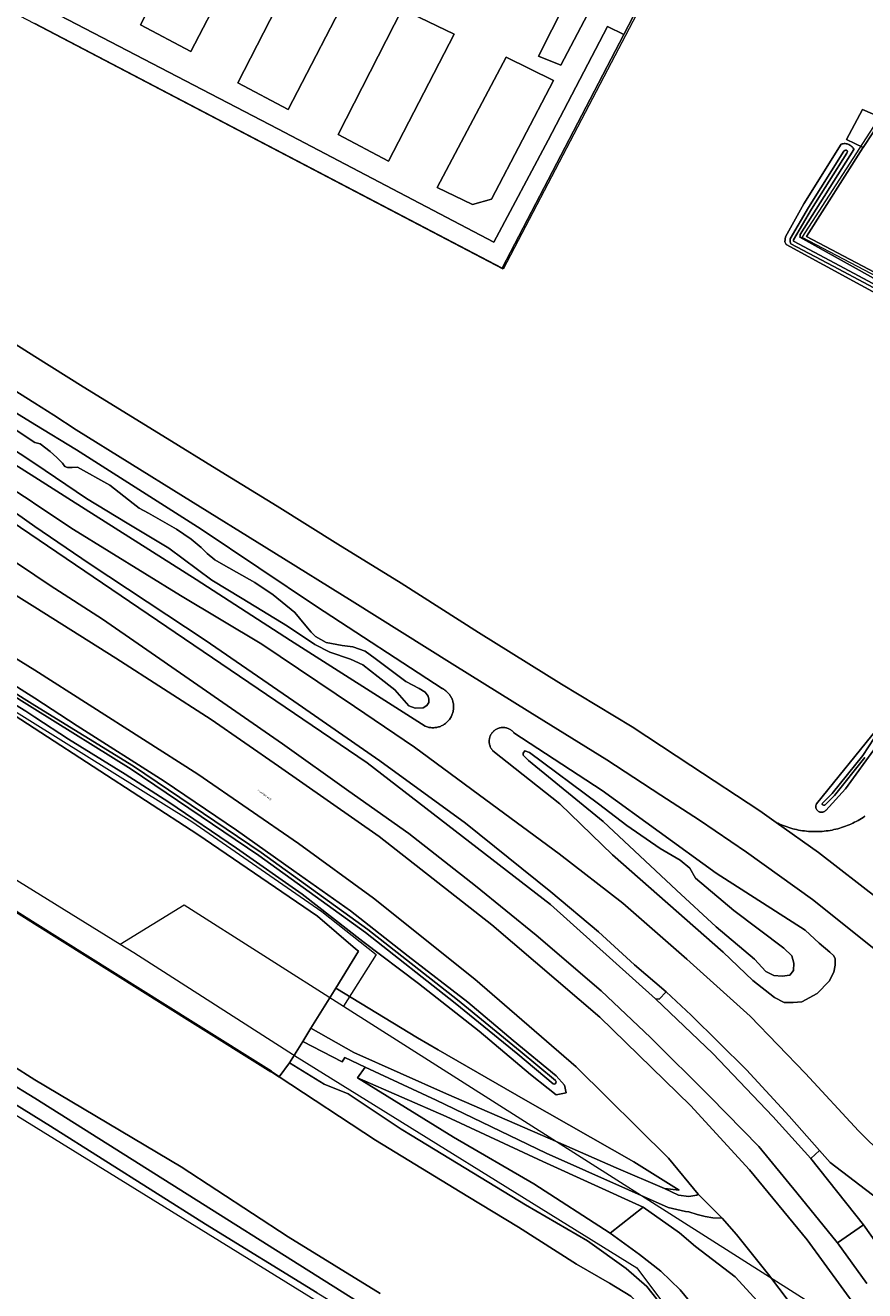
# Model space of a CAD drawing. Header units: metres. Extents: x 250001 to 257773, y 598992 to 609118.
# Tile 555 of 656: x 252998 to 253147, y 606219 to 606443. Entities that reach past the tile are written whole.
import ezdxf
from ezdxf.enums import TextEntityAlignment as Align
from ezdxf.lldxf.tags import DXFTag

# ---------------------------------------------------------------- set-up
doc = ezdxf.new("R2010")
doc.units = ezdxf.units.M
for name, color, linetype, lineweight in [('B-WE-GK-BESCHOEIING-G', 252, 'GK-BESCHOEIING', 35), ('B-WE-GR-GRAS-GV', 252, 'Continuous', 13), ('B-WE-GR-GROENVOORZIENING-GV', 252, 'Continuous', 18), ('B-WE-GR-STRUIK-GV', 252, 'Continuous', 13), ('B-WE-GW-TALUD_KRUIN-G', 252, 'Continuous', 18), ('B-WE-IE-TERREINAFSCHEIDING_KUNSTMATIG_HEKWERK-G', 252, 'IE-TERREINAFSCHEIDING-KUNSTMATIG', 18), ('B-WE-KG-GRENS_PERCEEL-G', 150, 'KG-PERCEEL', 18), ('B-WE-OG-TERREIN_ERF-GV', 7, 'Continuous', 18), ('B-WE-OG-TOPOGRAFIE-T18', 2, 'Continuous', 18), ('B-WE-OG-WATER-GV', 252, 'Continuous', 18), ('B-WE-OG-WATER_SLOOT-GV', 252, 'Continuous', 18), ('B-WE-OG-WEG-GV', 252, 'Continuous', 18), ('B-WE-VH-ONVERHARD-GV', 252, 'Continuous', 18), ('B-WE-VH-VERHARDING_BETON-GV', 252, 'Continuous', 18), ('B-WE-VH-VERHARDING_GESLOTEN-GV', 252, 'Continuous', 18), ('B-WE-VH-VERHARDING_OPEN-GV', 252, 'Continuous', 18), ('X-XX-AL-REFERENTIE-G', 7, 'Continuous', 18)]:
    doc.layers.add(name, color=color, linetype=linetype, lineweight=lineweight)
doc.styles.add('NLCS-ISO-ANNOTATIEF-T18', font='NLCS-ISO.ttf', dxfattribs={"height": 1.8})
doc.styles.get("Standard").update_dxf_attribs({"font": 'NLCS-ISO.ttf'})
doc.linetypes.add('GK-BESCHOEIING', pattern='A,30,-5,[1,NLCS.SHX,S=1,R=0,X=0,Y=0],-5', length=40)
doc.linetypes.add('IE-TERREINAFSCHEIDING-KUNSTMATIG', pattern='A,4,[82,NLCS.shx,S=0.75,R=90,X=0,Y=0],4,-2', length=10)
tags = doc.linetypes.add('KG-PERCEEL', pattern='A,5.5,-2,["P",Standard,S=1.8,R=0,X=-0.5,Y=-0.9],-2,5.5,-2,[5,NLCS.SHX,S=0.75,R=0,X=0,Y=0],-2', length=19).pattern_tags.tags
tags[6] = DXFTag(74, 10)

# ---------------------------------------------------------------- blocks, each defined once
blk = doc.blocks.new('BS2021-132-Xref-KAD-20210617')
at = {"layer": 'B-WE-KG-GRENS_PERCEEL-G', "flags": 128}
for points in [[(252436.731, 606639.132), (252448.246, 606632.577), (252474.932, 606615.899), (252544.426, 606571.423), (252721.773, 606462.456), (252949.158, 606321.244), (253015.088, 606280.507)], [(253140.718, 606510.27), (253123.152, 606476.741), (253102.082, 606436.519), (253082.956, 606399.991), (253024.655, 606430.489), (252984.916, 606451.298), (252944.896, 606472.247), (252915.59, 606487.61), (252928.439, 606525.948), (252941.559, 606565.003), (252961.89, 606603.894)], [(253449.49, 606360.86), (253441.06, 606327.05), (253394.72, 606253.53), (253240.78, 606350.68), (253135.92, 606405.57), (253187.639, 606485.707)], [(252897.758, 606383.272), (252989.924, 606325.725), (253027.78, 606302.205), (253050.851, 606286.301), (253060.483, 606278.685), (253054.681, 606269.534)], [(252909.674, 606303.944), (253073.688, 606202.667), (253079.602, 606199.118), (253083.422, 606195.843), (253089.884, 606187.618), (253106.324, 606163.262), (253117.848, 606142.641), (253128.148, 606119.613), (253132.29, 606106.602), (253136.03, 606094.758), (253140.268, 606075.984), (253142.082, 606063.897), (253143.904, 606046.293), (253144.51, 606027.527), (253143.91, 606016.728), (253139.612, 605981.745), (253138.982, 605973.551), (253138.982, 605969.288), (253139.486, 605967.764)], [(253015.088, 606280.507), (253026.443, 606287.473), (253054.681, 606269.534)], [(253015.088, 606280.507), (253017.54, 606278.993), (253046.458, 606260.514), (253106.616, 606223.182), (253123.37, 606200.866), (253132.366, 606187.42), (253140.342, 606173.337), (253148.2, 606159.055), (253154.95, 606145.564), (253161.03, 606130.806), (253166.066, 606115.963), (253170.284, 606100.405), (253174.144, 606084.818), (253177.09, 606069.169), (253178.58, 606053.02), (253179.34, 606036.86), (253179.3, 606021.2), (253178.76, 606005.3), (253176.36, 605984.45), (253174.69, 605984.69), (253174.205, 605982.241)], [(253054.681, 606269.534), (253156.512, 606204.844)]]:
    blk.add_lwpolyline(points, dxfattribs=at)
blk = doc.blocks.new('BS2021-132-Xref-BGT-GRIJS-20210617-aangepast')
at = {"layer": 'B-WE-GK-BESCHOEIING-G', "flags": 128}
for points in [[(253000, 606284.132), (252996.596, 606286.261)], [(253027.951, 606266.653), (253000, 606284.132)], [(253041.871, 606257.949), (253027.951, 606266.653)], [(253043.276, 606257.023), (253041.871, 606257.949)]]:
    blk.add_lwpolyline(points, dxfattribs=at)
at = {"layer": 'B-WE-GR-GRAS-GV', "flags": 128}
for points in [[(252996.596, 606286.261), (253000, 606284.132), (253027.951, 606266.653), (253041.871, 606257.949), (253043.276, 606257.023), (253045.117, 606259.479), (253047.446, 606263.254), (253048.892, 606265.598), (253053.281, 606272.713), (253057.332, 606279.279), (253056.789, 606279.646), (253050.042, 606285.467), (253028.876, 606299.887), (252991.701, 606323.964)], [(253108.35, 606449.3), (253104.306, 606441.518), (253082.801, 606400.135), (253000, 606443.473)], [(252986.399, 606393.102), (253000, 606384.5), (253008.58, 606379.17), (253022.65, 606370.49), (253033.02, 606364.13), (253042.92, 606358.02), (253053.66, 606351.33), (253064.87, 606344.4), (253078.61, 606335.64), (253093.28, 606326.51), (253105.79, 606318.98), (253116.18, 606312.12), (253128.41, 606304.11), (253131.308, 606302.058), (253131.612, 606301.909), (253131.931, 606301.762), (253132.254, 606301.622), (253132.58, 606301.489), (253132.908, 606301.364), (253133.239, 606301.246), (253133.573, 606301.136), (253133.91, 606301.034), (253134.248, 606300.939), (253134.589, 606300.852), (253134.931, 606300.773), (253135.275, 606300.701), (253135.621, 606300.637), (253135.968, 606300.582), (253136.317, 606300.534), (253136.666, 606300.494), (253137.016, 606300.462), (253137.367, 606300.438), (253137.718, 606300.422), (253138.069, 606300.414), (253138.421, 606300.414), (253138.773, 606300.422), (253139.124, 606300.438), (253139.475, 606300.462), (253139.825, 606300.494), (253140.174, 606300.534), (253140.522, 606300.581), (253140.869, 606300.637), (253141.215, 606300.701), (253141.559, 606300.772), (253141.902, 606300.852), (253142.243, 606300.938), (253142.581, 606301.033), (253142.917, 606301.136), (253143.251, 606301.246), (253143.583, 606301.364), (253143.911, 606301.489), (253144.237, 606301.621), (253144.559, 606301.761), (253144.878, 606301.909), (253145.194, 606302.063), (253145.506, 606302.225), (253145.815, 606302.394), (253146.12, 606302.569), (253146.42, 606302.752), (253146.716, 606302.941), (253147.008, 606303.137)], [(253153.176, 606397.115), (253136.699, 606405.757), (253146.675, 606421.471), (253146.719, 606421.537), (253143.773, 606422.964), (253146.63, 606428.262), (253150.14, 606426.701)], [(253152.916, 606393.526), (253133.061, 606404.374), (253132.831, 606404.829), (253132.994, 606405.706), (253136.2, 606411.539), (253142.837, 606422.126), (253143.004, 606422.171), (253143.175, 606422.2), (253143.348, 606422.213), (253143.521, 606422.211), (253143.694, 606422.192), (253143.864, 606422.158), (253144.03, 606422.108), (253144.191, 606422.043), (253144.345, 606421.963), (253144.491, 606421.87), (253144.628, 606421.763), (253144.755, 606421.645), (253144.87, 606421.515), (253144.972, 606421.375), (253145.062, 606421.226), (253145.09, 606421.172), (253135.594, 606406.15), (253135.584, 606405.854), (253135.534, 606405.676), (253150.148, 606397.51)], [(253160.062, 606330.638), (253143.607, 606307.978), (253140.084, 606304.147), (253140.071, 606304.134), (253140.005, 606304.073), (253139.933, 606304.018), (253139.857, 606303.969), (253139.777, 606303.928), (253139.694, 606303.893), (253139.607, 606303.867), (253139.519, 606303.847), (253139.429, 606303.836), (253139.339, 606303.833), (253139.249, 606303.838), (253139.159, 606303.85), (253139.072, 606303.871), (253138.986, 606303.899), (253138.903, 606303.935), (253138.823, 606303.978), (253138.748, 606304.028), (253138.677, 606304.084), (253138.612, 606304.146), (253138.552, 606304.214), (253138.499, 606304.287), (253138.452, 606304.364), (253138.412, 606304.445), (253138.38, 606304.53), (253138.355, 606304.616), (253138.338, 606304.705), (253138.329, 606304.795), (253138.328, 606304.885), (253138.335, 606304.975), (253138.35, 606305.064), (253138.372, 606305.152), (253138.402, 606305.237), (253138.44, 606305.319), (253149.27, 606318.677)], [(253049.98, 606218.778), (253030.196, 606230.939), (253002.786, 606248.251), (252971.745, 606267.465), (252932.827, 606291.932), (252911.146, 606305.073), (252910.023, 606304.291), (252910.041, 606304.274), (252910.201, 606304.104), (252910.348, 606303.924), (252910.483, 606303.734), (252910.605, 606303.536), (252910.713, 606303.329), (252910.806, 606303.116), (252910.885, 606302.896), (252910.948, 606302.672), (252910.995, 606302.444), (252911.011, 606302.346), (252909.96, 606301.6), (252905.9, 606298.97), (252883.14, 606285.32), (252861.65, 606272.19)], [(253118.135, 606214.623), (253114.289, 606219.325), (253110.856, 606222.596), (253107.125, 606225.583), (253101.908, 606229.337), (253088.407, 606238.08), (253074.176, 606246.342), (253057.157, 606256.84), (253058.523, 606258.733), (253054.921, 606260.414), (253054.444, 606259.684), (253047.446, 606263.254), (253045.117, 606259.479), (253051.261, 606255.733), (253055.483, 606254.008), (253057.101, 606252.932), (253059.579, 606251.285), (253064.89, 606247.754), (253066.835, 606246.572), (253086.931, 606234.36), (253097.882, 606227.986), (253104.741, 606223.059), (253108.409, 606219.909), (253111.304, 606216.21)], [(253149.4, 606235.34), (253140.86, 606241.863), (253139.02, 606243.944), (253137.465, 606242.538), (253146.758, 606230.783), (253149.105, 606227.55)]]:
    blk.add_lwpolyline(points, dxfattribs=at)
blk.add_lwpolyline([(253057.157, 606256.84), (253074.176, 606246.342), (253088.407, 606238.08), (253101.908, 606229.337), (253107.74, 606233.917), (253089.968, 606242.014), (253072.842, 606250.012)], close=True, dxfattribs=at)
at = {"layer": 'B-WE-GR-GROENVOORZIENING-GV', "flags": 128}
for points in [[(253138.439, 606101.224), (253134.49, 606113.696), (253132.318, 606120.091), (253130, 606126.136), (253126.137, 606134.828), (253120.604, 606145.948), (253117.704, 606151.657), (253114.634, 606157.19), (253109.305, 606165.102), (253092.716, 606189.678), (253085.961, 606198.277), (253081.656, 606201.967), (253075.516, 606205.652), (253000, 606253.255), (252959.788, 606277.809), (252914.018, 606307.071), (252913.3, 606307.53), (252869.198, 606334.415), (252829.252, 606359.094)], [(252792.934, 606378.244), (252911.146, 606305.073), (252932.827, 606291.932), (252971.745, 606267.465), (253002.786, 606248.251), (253030.196, 606230.939), (253049.98, 606218.778), (253072.57, 606205.143), (253082.769, 606198.253), (253087.052, 606194.305), (253089.786, 606190.657), (253098.329, 606177.59), (253109.475, 606159.655), (253115.559, 606149.371), (253122.91, 606134.87), (253127.953, 606123.156), (253131.61, 606112.483), (253134.987, 606101.654)], [(252991.701, 606323.964), (253028.876, 606299.887), (253050.042, 606285.467), (253056.789, 606279.646), (253057.332, 606279.279), (253053.281, 606272.713), (253067.78, 606263.9), (253071.44, 606261.81), (253086.92, 606252.87), (253106.11, 606241.94), (253114.13, 606236.92), (253111.51, 606237.27), (253114.01, 606236.09), (253115.85, 606235.81), (253117.27, 606236.08), (253117.48, 606236.246), (253112.263, 606242.594), (253095.87, 606258.806), (253077.962, 606274.307), (253059.967, 606288.648), (253046.687, 606298.327), (253028.885, 606310.616), (253000, 606328.985), (252979.306, 606341.74)], [(253147.37, 606220.4), (253142.173, 606227.607), (253142.12, 606227.68), (253134.96, 606236.46), (253128.24, 606244.65), (253119.65, 606253.47), (253109.05, 606264), (253100.34, 606272.21), (253088.8, 606282.08), (253078.03, 606290.81), (253066.26, 606300.06), (253055.64, 606307.57), (253043.86, 606315.96), (253019.05, 606333.13), (253011.96, 606338.04), (253002.7, 606344), (253000, 606345.82), (252995.52, 606348.85)], [(252985.168, 606349.364), (253000, 606340.154), (253014.362, 606331.139), (253031.244, 606320.257), (253043.183, 606312.03), (253060.988, 606299.53), (253080.954, 606283.905), (253100.088, 606267.582), (253116.155, 606251.944), (253126.567, 606240.531), (253136.785, 606228.166), (253145.823, 606215.783)], [(252942.412, 606396.19), (252951.809, 606389.725), (252961.2, 606383.22), (252975.37, 606374.23), (252988.98, 606365.56), (252999.33, 606358.9), (253000, 606358.45), (253006.85, 606353.89), (253025.78, 606342.2), (253040.22, 606333.62), (253056.6, 606322.57), (253067.22, 606315.36), (253079.9, 606306.05), (253092.86, 606296.49), (253104.14, 606287.78), (253115.48, 606277.85), (253126.72, 606267.76), (253136.54, 606257.61), (253145.9, 606247.44), (253154.79, 606238.63)], [(253150.1, 606278.54), (253137.74, 606288.38), (253126.06, 606296.77), (253117.76, 606302.44), (253110.89, 606306.89), (253101.34, 606313.13), (253087.67, 606321.58), (253073.94, 606330.14), (253056.23, 606341.23), (253042.35, 606349.83), (253026.31, 606359.77), (253007.29, 606371.57), (253003.38, 606374.15), (253000, 606376.24), (252984.086, 606386.218), (252949.599, 606406.933)], [(252976.976, 606386.662), (253000, 606372.504), (253007.345, 606367.987), (253029.461, 606353.96), (253049.856, 606340.291), (253072.15, 606325.754), (253072.204, 606325.726), (253072.354, 606325.643), (253072.5, 606325.553), (253072.641, 606325.457), (253072.778, 606325.354), (253072.91, 606325.244), (253073.036, 606325.129), (253073.157, 606325.007), (253073.273, 606324.881), (253073.382, 606324.749), (253073.485, 606324.612), (253073.581, 606324.47), (253073.671, 606324.324), (253073.754, 606324.174), (253073.83, 606324.02), (253073.898, 606323.863), (253073.959, 606323.703), (253074.012, 606323.541), (253074.058, 606323.375), (253074.097, 606323.208), (253074.127, 606323.04), (253074.149, 606322.87), (253074.164, 606322.699), (253074.17, 606322.528), (253074.168, 606322.357), (253074.159, 606322.185), (253074.141, 606322.015), (253074.116, 606321.846), (253074.083, 606321.678), (253074.041, 606321.511), (253073.992, 606321.347), (253073.936, 606321.185), (253073.872, 606321.026), (253073.801, 606320.871), (253073.722, 606320.718), (253073.637, 606320.57), (253073.544, 606320.426), (253073.445, 606320.286), (253073.34, 606320.151), (253073.228, 606320.021), (253073.111, 606319.896), (253072.988, 606319.777), (253072.859, 606319.664), (253072.725, 606319.557), (253072.586, 606319.456), (253072.443, 606319.362), (253072.296, 606319.275), (253072.144, 606319.194), (253071.99, 606319.121), (253071.831, 606319.056), (253071.67, 606318.997), (253071.507, 606318.946), (253071.341, 606318.903), (253071.173, 606318.868), (253071.004, 606318.84), (253070.834, 606318.821), (253070.663, 606318.809), (253070.492, 606318.806), (253070.32, 606318.81), (253070.149, 606318.823), (253069.979, 606318.843), (253069.81, 606318.871), (253069.643, 606318.907), (253069.477, 606318.951), (253069.314, 606319.003), (253069.153, 606319.062), (253045.274, 606334.239), (253028.557, 606345.069), (253006.473, 606359.046), (253000, 606363.135), (252986.408, 606371.72)], [(253111.799, 606272.05), (253116.256, 606267.934), (253126.06, 606258.256), (253133.646, 606250.02), (253139.02, 606243.944), (253140.86, 606241.863), (253149.4, 606235.34)], [(253154.79, 606238.63), (253145.9, 606247.44), (253136.54, 606257.61), (253126.72, 606267.76), (253115.48, 606277.85), (253104.14, 606287.78), (253092.86, 606296.49), (253079.9, 606306.05), (253067.22, 606315.36), (253056.6, 606322.57), (253040.22, 606333.62), (253025.78, 606342.2), (253006.85, 606353.89), (253000, 606358.45), (252999.33, 606358.9), (252988.98, 606365.56), (252975.37, 606374.23), (252961.2, 606383.22), (252951.809, 606389.725), (252942.412, 606396.19)], [(252945.3, 606391.033), (252957.501, 606383.516), (252969.28, 606375.7), (252977.54, 606370.18), (252980.06, 606368.58), (252991.58, 606360.35), (253000, 606354.45), (253009.6, 606347.89), (253030.18, 606334.32), (253045.89, 606323.49), (253061.13, 606312.96), (253076.29, 606301.91), (253091.39, 606289.74), (253099.85, 606282.7), (253106.22, 606276.84), (253111.799, 606272.05)], [(252984.297, 606333.93), (253000, 606324.06), (253007.49, 606319.13), (253022.91, 606309.36), (253035.73, 606300.67), (253045.88, 606293.49), (253055.92, 606286.41), (253066.15, 606278.37), (253076.7, 606270.24), (253084.74, 606263.44), (253092.35, 606257.18), (253093.8, 606255.55), (253094.11, 606254.19), (253092.34, 606253.81), (253090.92, 606254.92), (253087.8, 606257.44), (253078.7, 606265.12), (253067.94, 606273.55), (253058.08, 606280.94), (253047.37, 606289.37), (253035.71, 606297.5), (253023.73, 606305.62), (253016.02, 606310.6), (253005.94, 606316.78), (253000, 606320.69), (252998.42, 606321.73), (252991.14, 606326.18)], [(253135.254, 606215.008), (253129.951, 606221.993), (253124.274, 606229.079), (253121.77, 606232.013), (253120.072, 606232.074), (253118.717, 606232.301), (253117.334, 606232.613), (253115.856, 606233.109), (253115.266, 606233.192), (253112.164, 606233.904), (253090.552, 606243.486), (253071.11, 606252.857), (253058.523, 606258.733), (253057.157, 606256.84), (253072.842, 606250.012), (253089.968, 606242.014), (253107.74, 606233.917), (253114.19, 606229.395), (253117.001, 606226.958), (253124.051, 606221.599), (253133.206, 606211.619)]]:
    blk.add_lwpolyline(points, dxfattribs=at)
for points in [[(253082.573, 606318.824), (253082.712, 606318.84), (253082.852, 606318.849), (253082.992, 606318.85), (253083.132, 606318.842), (253083.271, 606318.827), (253083.41, 606318.804), (253083.547, 606318.773), (253083.681, 606318.734), (253083.813, 606318.688), (253083.943, 606318.634), (253084.069, 606318.572), (253084.192, 606318.504), (253084.31, 606318.429), (253084.424, 606318.347), (253084.533, 606318.259), (253084.637, 606318.165), (253084.735, 606318.065), (253084.827, 606317.959), (253084.856, 606317.924), (253100.468, 606307.726), (253120.657, 606293.091), (253136.477, 606282.971), (253138.956, 606280.687), (253140.832, 606279.098), (253141.53, 606278.405), (253141.767, 606277.894), (253141.786, 606276.77), (253141.54, 606275.545), (253140.709, 606273.949), (253138.592, 606271.778), (253135.833, 606270.302), (253134.329, 606270.181), (253132.747, 606270.174), (253130.998, 606271.04), (253127.172, 606274.064), (253121.94, 606279.103), (253102.32, 606296.329), (253092.997, 606305.348), (253081.127, 606314.727), (253081.035, 606314.833), (253080.949, 606314.944), (253080.87, 606315.059), (253080.797, 606315.179), (253080.731, 606315.303), (253080.673, 606315.43), (253080.621, 606315.561), (253080.578, 606315.694), (253080.542, 606315.829), (253080.514, 606315.967), (253080.493, 606316.106), (253080.481, 606316.245), (253080.476, 606316.385), (253080.48, 606316.525), (253080.491, 606316.665), (253080.511, 606316.804), (253080.538, 606316.942), (253080.573, 606317.077), (253080.616, 606317.211), (253080.667, 606317.341), (253080.725, 606317.469), (253080.79, 606317.593), (253080.861, 606317.714), (253080.94, 606317.83), (253081.025, 606317.941), (253081.117, 606318.047), (253081.214, 606318.148), (253081.317, 606318.244), (253081.425, 606318.333), (253081.538, 606318.416), (253081.656, 606318.492), (253081.778, 606318.561), (253081.903, 606318.624), (253082.032, 606318.679), (253082.164, 606318.727), (253082.298, 606318.767), (253082.435, 606318.799)], [(253067.78, 606263.9), (253053.281, 606272.713), (253048.892, 606265.598), (253056.48, 606261.34), (253072.91, 606254.02), (253091.3, 606246.06), (253102.99, 606240.89), (253111.51, 606237.27), (253114.13, 606236.92), (253106.11, 606241.94), (253086.92, 606252.87), (253071.44, 606261.81)]]:
    blk.add_lwpolyline(points, close=True, dxfattribs=at)
at = {"layer": 'B-WE-GR-STRUIK-GV', "flags": 128}
blk.add_lwpolyline([(253101.908, 606229.337), (253107.125, 606225.583), (253110.856, 606222.596), (253114.289, 606219.325), (253118.135, 606214.623), (253119.998, 606211.87), (253122.6, 606208.386), (253127.235, 606202.451), (253142.468, 606177.608), (253154.885, 606171.575), (253157.149, 606170.966), (253149.233, 606185.587), (253138.707, 606202.441), (253133.206, 606211.619), (253124.051, 606221.599), (253117.001, 606226.958), (253114.19, 606229.395), (253107.74, 606233.917)], close=True, dxfattribs=at)
at = {"layer": 'B-WE-GW-TALUD_KRUIN-G', "flags": 128}
for points in [[(253111.51, 606237.27), (253114.13, 606236.92), (253106.11, 606241.94), (253086.92, 606252.87), (253071.44, 606261.81), (253067.78, 606263.9), (253053.281, 606272.713)], [(253107.74, 606233.917), (253089.968, 606242.014), (253072.842, 606250.012), (253057.157, 606256.84)], [(253157.149, 606170.966), (253149.233, 606185.587), (253138.707, 606202.441), (253133.206, 606211.619), (253124.051, 606221.599), (253117.001, 606226.958), (253114.19, 606229.395), (253107.74, 606233.917)]]:
    blk.add_lwpolyline(points, dxfattribs=at)
at = {"layer": 'B-WE-IE-TERREINAFSCHEIDING_KUNSTMATIG_HEKWERK-G', "flags": 128}
blk.add_lwpolyline([(253135.094, 606500), (253108.35, 606449.3), (253082.801, 606400.134), (253000, 606443.473)], dxfattribs=at)
at = {"layer": 'B-WE-OG-TERREIN_ERF-GV', "flags": 128}
blk.add_lwpolyline([(253184.688, 606479.938), (253160.524, 606442.378), (253150.14, 606426.701), (253146.719, 606421.537), (253146.675, 606421.471), (253136.699, 606405.757), (253153.176, 606397.115), (253182.358, 606382.278), (253192.221, 606377.2), (253197.596, 606374.511), (253216.253, 606364.46), (253236.263, 606353.796), (253292.433, 606318.795), (253313.259, 606305.18), (253359.14, 606276.364), (253395.042, 606253.933), (253422.368, 606297.38), (253440.676, 606326.332), (253443.233, 606336.926), (253449.737, 606362.379), (253427.818, 606376.098), (253384.14, 606403.304), (253347.054, 606426.85), (253315.002, 606446.874)], dxfattribs=at)
at = {"layer": 'B-WE-OG-WATER-GV', "flags": 128}
for points in [[(252847.29, 606351.511), (252873.214, 606335.418), (252894.64, 606322.031), (252910.968, 606312.097), (252924.534, 606303.681), (252945.68, 606290.137), (252967.105, 606276.814), (252991.775, 606261.678), (253000, 606256.484), (253025.915, 606241.082), (253044.877, 606228.712), (253061.149, 606218.643)], [(253150.725, 606148.196), (253145.024, 606158.986), (253141.492, 606166.119), (253135.251, 606177.987), (253132.407, 606182.937), (253128.87, 606189.114), (253122.857, 606197.726), (253119.217, 606202.25), (253114.29, 606208.381), (253108.28, 606215.559), (253105.562, 606218.208), (253101.786, 606220.491), (253095.971, 606223.826), (253085.669, 606230.41), (253076.69, 606235.822), (253060.333, 606245.78), (253043.276, 606257.023), (253041.871, 606257.949), (253027.951, 606266.653), (253000, 606284.132), (252996.596, 606286.261), (252894.101, 606349.628), (252836.025, 606386.537)], [(253155.078, 606393.892), (253141.696, 606401.06), (253134.404, 606404.918), (253134.398, 606404.933), (253134.394, 606405.193), (253137.544, 606410.605), (253143.816, 606420.54), (253143.937, 606420.791), (253143.889, 606420.954), (253143.715, 606421.03), (253143.595, 606421.044), (253143.46, 606420.997), (253143.308, 606420.861), (253137.031, 606410.917), (253133.791, 606405.35), (253133.8, 606404.817), (253133.924, 606404.493), (253141.414, 606400.53), (253154.796, 606393.363)], [(252992.128, 606370.695), (253000, 606365.557), (253009.137, 606359.37), (253016.321, 606355.03), (253023.735, 606350.599), (253031.341, 606344.952), (253036.733, 606341.707), (253044.727, 606336.79), (253049.567, 606333.555), (253052.24, 606332.17), (253055.882, 606330.974), (253058.11, 606329.963), (253060.835, 606327.797), (253063.79, 606325.503), (253066.259, 606322.685), (253067.371, 606322.265), (253068.762, 606322.346), (253069.441, 606322.738), (253069.776, 606323.259), (253069.804, 606323.869), (253069.68, 606324.382), (253069.154, 606325.098), (253068.095, 606325.728), (253065.729, 606326.965), (253060.284, 606331.048), (253058.528, 606332.334), (253056.303, 606333.154), (253054.45, 606333.37), (253051.62, 606333.913), (253049.734, 606334.968), (253048.92, 606335.736), (253047.676, 606337.183), (253046.059, 606339.195), (253042.232, 606342.352), (253038.954, 606344.547), (253033.411, 606347.655), (253031.871, 606348.545), (253030.518, 606349.646), (253029.471, 606350.696), (253027.692, 606352.191), (253025.108, 606353.978), (253020.104, 606356.81), (253018.469, 606357.678), (253017.425, 606358.499), (253013.253, 606361.746), (253007.557, 606364.909), (253006.605, 606364.855), (253005.784, 606364.898), (253005.324, 606365.081), (253004.876, 606365.646), (253003.887, 606366.639), (253002.687, 606367.687), (253000.929, 606369.048), (253000, 606369.314), (252990.836, 606375.307)], [(252982.854, 606332.769), (253000, 606322.072), (253017.051, 606311.445), (253039.676, 606296.179), (253058.586, 606282.535), (253074.444, 606270.075), (253085.565, 606260.998), (253091.812, 606255.769), (253092.01, 606255.732), (253092.17, 606255.797), (253092.308, 606255.935), (253092.326, 606256.101), (253092.214, 606256.337), (253085.968, 606261.566), (253074.846, 606270.644), (253058.988, 606283.104), (253040.078, 606296.747), (253017.453, 606312.013), (253000, 606322.756), (252983.163, 606333.26)], [(253151.709, 606321.538), (253146.638, 606313.881), (253141.225, 606307.152), (253139.52, 606305.479), (253139.446, 606305.343), (253139.487, 606305.233), (253139.573, 606305.156), (253139.685, 606305.098), (253139.809, 606305.09), (253139.926, 606305.13), (253141.631, 606306.803), (253147.044, 606313.532)]]:
    blk.add_lwpolyline(points, dxfattribs=at)
blk.add_lwpolyline([(253087.437, 606313.011), (253100.676, 606302.233), (253113.663, 606290.044), (253120.707, 606283.556), (253127.503, 606277.864), (253129.466, 606275.648), (253130.875, 606274.943), (253132.386, 606274.842), (253133.745, 606274.993), (253134.399, 606275.849), (253134.449, 606277.159), (253134.097, 606278.418), (253132.688, 606279.778), (253123.828, 606286.477), (253117.032, 606292.169), (253116.026, 606293.931), (253114.314, 606295.342), (253110.74, 606297.457), (253104.851, 606301.487), (253099.867, 606305.365), (253087.621, 606314.411), (253086.815, 606314.728), (253086.47, 606314.325), (253086.47, 606313.979), (253086.844, 606313.576)], close=True, dxfattribs=at)
at = {"layer": 'B-WE-OG-WATER_SLOOT-GV', "flags": 128}
for points in [[(252829.252, 606359.094), (252869.198, 606334.415), (252913.3, 606307.53), (252914.018, 606307.071), (252959.788, 606277.809), (253000, 606253.255), (253075.516, 606205.652), (253081.656, 606201.967), (253085.961, 606198.277), (253092.716, 606189.678), (253109.305, 606165.102), (253114.634, 606157.19), (253117.704, 606151.657), (253120.604, 606145.948), (253126.137, 606134.828), (253130, 606126.136), (253132.318, 606120.091), (253134.49, 606113.696), (253138.439, 606101.224)], [(253061.149, 606218.643), (253044.877, 606228.712), (253025.915, 606241.082), (253000, 606256.484), (252991.775, 606261.678), (252967.105, 606276.814), (252945.68, 606290.137), (252924.534, 606303.681), (252910.968, 606312.097), (252894.64, 606322.031), (252873.214, 606335.418), (252847.29, 606351.511)], [(253150.148, 606397.51), (253135.534, 606405.676), (253135.584, 606405.854), (253135.594, 606406.15), (253145.09, 606421.172), (253145.062, 606421.226), (253144.972, 606421.375), (253144.87, 606421.515), (253144.755, 606421.645), (253144.628, 606421.763), (253144.491, 606421.87), (253144.345, 606421.963), (253144.191, 606422.043), (253144.03, 606422.108), (253143.864, 606422.158), (253143.694, 606422.192), (253143.521, 606422.211), (253143.348, 606422.213), (253143.175, 606422.2), (253143.004, 606422.171), (253142.837, 606422.126), (253136.2, 606411.539), (253132.994, 606405.706), (253132.831, 606404.829), (253133.061, 606404.374), (253152.916, 606393.526)], [(253154.796, 606393.363), (253141.414, 606400.53), (253133.924, 606404.493), (253133.8, 606404.817), (253133.791, 606405.35), (253137.031, 606410.917), (253143.308, 606420.861), (253143.46, 606420.997), (253143.595, 606421.044), (253143.715, 606421.03), (253143.889, 606420.954), (253143.937, 606420.791), (253143.816, 606420.54), (253137.544, 606410.605), (253134.394, 606405.193), (253134.398, 606404.933), (253134.404, 606404.918), (253141.696, 606401.06), (253155.078, 606393.892)], [(252986.408, 606371.72), (253000, 606363.135), (253006.473, 606359.046), (253028.557, 606345.069), (253045.274, 606334.239), (253069.153, 606319.062), (253069.314, 606319.003), (253069.477, 606318.951), (253069.643, 606318.907), (253069.81, 606318.871), (253069.979, 606318.843), (253070.149, 606318.823), (253070.32, 606318.81), (253070.492, 606318.806), (253070.663, 606318.809), (253070.834, 606318.821), (253071.004, 606318.84), (253071.173, 606318.868), (253071.341, 606318.903), (253071.507, 606318.946), (253071.67, 606318.997), (253071.831, 606319.056), (253071.99, 606319.121), (253072.144, 606319.194), (253072.296, 606319.275), (253072.443, 606319.362), (253072.586, 606319.456), (253072.725, 606319.557), (253072.859, 606319.664), (253072.988, 606319.777), (253073.111, 606319.896), (253073.228, 606320.021), (253073.34, 606320.151), (253073.445, 606320.286), (253073.544, 606320.426), (253073.637, 606320.57), (253073.722, 606320.718), (253073.801, 606320.871), (253073.872, 606321.026), (253073.936, 606321.185), (253073.992, 606321.347), (253074.041, 606321.511), (253074.083, 606321.678), (253074.116, 606321.846), (253074.141, 606322.015), (253074.159, 606322.185), (253074.168, 606322.357), (253074.17, 606322.528), (253074.164, 606322.699), (253074.149, 606322.87), (253074.127, 606323.04), (253074.097, 606323.208), (253074.058, 606323.375), (253074.012, 606323.541), (253073.959, 606323.703), (253073.898, 606323.863), (253073.83, 606324.02), (253073.754, 606324.174), (253073.671, 606324.324), (253073.581, 606324.47), (253073.485, 606324.612), (253073.382, 606324.749), (253073.273, 606324.881), (253073.157, 606325.007), (253073.036, 606325.129), (253072.91, 606325.244), (253072.778, 606325.354), (253072.641, 606325.457), (253072.5, 606325.553), (253072.354, 606325.643), (253072.204, 606325.726), (253072.15, 606325.754), (253049.856, 606340.291), (253029.461, 606353.96), (253007.345, 606367.987), (253000, 606372.504), (252976.976, 606386.662)], [(252990.836, 606375.307), (253000, 606369.314), (253000.929, 606369.048), (253002.687, 606367.687), (253003.887, 606366.639), (253004.876, 606365.646), (253005.324, 606365.081), (253005.784, 606364.898), (253006.605, 606364.855), (253007.557, 606364.909), (253013.253, 606361.746), (253017.425, 606358.499), (253018.469, 606357.678), (253020.104, 606356.81), (253025.108, 606353.978), (253027.692, 606352.191), (253029.471, 606350.696), (253030.518, 606349.646), (253031.871, 606348.545), (253033.411, 606347.655), (253038.954, 606344.547), (253042.232, 606342.352), (253046.059, 606339.195), (253047.676, 606337.183), (253048.92, 606335.736), (253049.734, 606334.968), (253051.62, 606333.913), (253054.45, 606333.37), (253056.303, 606333.154), (253058.528, 606332.334), (253060.284, 606331.048), (253065.729, 606326.965), (253068.095, 606325.728), (253069.154, 606325.098), (253069.68, 606324.382), (253069.804, 606323.869), (253069.776, 606323.259), (253069.441, 606322.738), (253068.762, 606322.346), (253067.371, 606322.265), (253066.259, 606322.685), (253063.79, 606325.503), (253060.835, 606327.797), (253058.11, 606329.963), (253055.882, 606330.974), (253052.24, 606332.17), (253049.567, 606333.555), (253044.727, 606336.79), (253036.733, 606341.707), (253031.341, 606344.952), (253023.735, 606350.599), (253016.321, 606355.03), (253009.137, 606359.37), (253000, 606365.557), (252992.128, 606370.695)], [(252991.14, 606326.18), (252998.42, 606321.73), (253000, 606320.69), (253005.94, 606316.78), (253016.02, 606310.6), (253023.73, 606305.62), (253035.71, 606297.5), (253047.37, 606289.37), (253058.08, 606280.94), (253067.94, 606273.55), (253078.7, 606265.12), (253087.8, 606257.44), (253090.92, 606254.92), (253092.34, 606253.81), (253094.11, 606254.19), (253093.8, 606255.55), (253092.35, 606257.18), (253084.74, 606263.44), (253076.7, 606270.24), (253066.15, 606278.37), (253055.92, 606286.41), (253045.88, 606293.49), (253035.73, 606300.67), (253022.91, 606309.36), (253007.49, 606319.13), (253000, 606324.06), (252984.297, 606333.93)], [(252983.163, 606333.26), (253000, 606322.756), (253017.453, 606312.013), (253040.078, 606296.747), (253058.988, 606283.104), (253074.846, 606270.644), (253085.968, 606261.566), (253092.214, 606256.337), (253092.326, 606256.101), (253092.308, 606255.935), (253092.17, 606255.797), (253092.01, 606255.732), (253091.812, 606255.769), (253085.565, 606260.998), (253074.444, 606270.075), (253058.586, 606282.535), (253039.676, 606296.179), (253017.051, 606311.445), (253000, 606322.072), (252982.854, 606332.769)], [(253149.27, 606318.677), (253138.44, 606305.319), (253138.402, 606305.237), (253138.372, 606305.152), (253138.35, 606305.064), (253138.335, 606304.975), (253138.328, 606304.885), (253138.329, 606304.795), (253138.338, 606304.705), (253138.355, 606304.616), (253138.38, 606304.53), (253138.412, 606304.445), (253138.452, 606304.364), (253138.499, 606304.287), (253138.552, 606304.214), (253138.612, 606304.146), (253138.677, 606304.084), (253138.748, 606304.028), (253138.823, 606303.978), (253138.903, 606303.935), (253138.986, 606303.899), (253139.072, 606303.871), (253139.159, 606303.85), (253139.249, 606303.838), (253139.339, 606303.833), (253139.429, 606303.836), (253139.519, 606303.847), (253139.607, 606303.867), (253139.694, 606303.893), (253139.777, 606303.928), (253139.857, 606303.969), (253139.933, 606304.018), (253140.005, 606304.073), (253140.071, 606304.134), (253140.084, 606304.147), (253143.607, 606307.978), (253160.062, 606330.638)], [(253147.044, 606313.532), (253141.631, 606306.803), (253139.926, 606305.13), (253139.809, 606305.09), (253139.685, 606305.098), (253139.573, 606305.156), (253139.487, 606305.233), (253139.446, 606305.343), (253139.52, 606305.479), (253141.225, 606307.152), (253146.638, 606313.881), (253151.709, 606321.538)], [(253111.304, 606216.21), (253108.409, 606219.909), (253104.741, 606223.059), (253097.882, 606227.986), (253086.931, 606234.36), (253066.835, 606246.572), (253064.89, 606247.754), (253059.579, 606251.285), (253057.101, 606252.932), (253055.483, 606254.008), (253051.261, 606255.733), (253045.117, 606259.479), (253043.276, 606257.023), (253060.333, 606245.78), (253076.69, 606235.822), (253085.669, 606230.41), (253095.971, 606223.826), (253101.786, 606220.491), (253105.562, 606218.208)]]:
    blk.add_lwpolyline(points, dxfattribs=at)
for points in [[(253082.852, 606318.849), (253082.712, 606318.84), (253082.573, 606318.824), (253082.435, 606318.799), (253082.298, 606318.767), (253082.164, 606318.727), (253082.032, 606318.679), (253081.903, 606318.624), (253081.778, 606318.561), (253081.656, 606318.492), (253081.538, 606318.416), (253081.425, 606318.333), (253081.317, 606318.244), (253081.214, 606318.148), (253081.117, 606318.047), (253081.025, 606317.941), (253080.94, 606317.83), (253080.861, 606317.714), (253080.79, 606317.593), (253080.725, 606317.469), (253080.667, 606317.341), (253080.616, 606317.211), (253080.573, 606317.077), (253080.538, 606316.942), (253080.511, 606316.804), (253080.491, 606316.665), (253080.48, 606316.525), (253080.476, 606316.385), (253080.481, 606316.245), (253080.493, 606316.106), (253080.514, 606315.967), (253080.542, 606315.829), (253080.578, 606315.694), (253080.621, 606315.561), (253080.673, 606315.43), (253080.731, 606315.303), (253080.797, 606315.179), (253080.87, 606315.059), (253080.949, 606314.944), (253081.035, 606314.833), (253081.127, 606314.727), (253092.997, 606305.348), (253102.32, 606296.329), (253121.94, 606279.103), (253127.172, 606274.064), (253130.998, 606271.04), (253132.747, 606270.174), (253134.329, 606270.181), (253135.833, 606270.302), (253138.592, 606271.778), (253140.709, 606273.949), (253141.54, 606275.545), (253141.786, 606276.77), (253141.767, 606277.894), (253141.53, 606278.405), (253140.832, 606279.098), (253138.956, 606280.687), (253136.477, 606282.971), (253120.657, 606293.091), (253100.468, 606307.726), (253084.856, 606317.924), (253084.827, 606317.959), (253084.735, 606318.065), (253084.637, 606318.165), (253084.533, 606318.259), (253084.424, 606318.347), (253084.31, 606318.429), (253084.192, 606318.504), (253084.069, 606318.572), (253083.943, 606318.634), (253083.813, 606318.688), (253083.681, 606318.734), (253083.547, 606318.773), (253083.41, 606318.804), (253083.271, 606318.827), (253083.132, 606318.842), (253082.992, 606318.85)], [(253087.437, 606313.011), (253086.844, 606313.576), (253086.47, 606313.979), (253086.47, 606314.325), (253086.815, 606314.728), (253087.621, 606314.411), (253099.867, 606305.365), (253104.851, 606301.487), (253110.74, 606297.457), (253114.314, 606295.342), (253116.026, 606293.931), (253117.032, 606292.169), (253123.828, 606286.477), (253132.688, 606279.778), (253134.097, 606278.418), (253134.449, 606277.159), (253134.399, 606275.849), (253133.745, 606274.993), (253132.386, 606274.842), (253130.875, 606274.943), (253129.466, 606275.648), (253127.503, 606277.864), (253120.707, 606283.556), (253113.663, 606290.044), (253100.676, 606302.233)]]:
    blk.add_lwpolyline(points, close=True, dxfattribs=at)
at = {"layer": 'B-WE-OG-WEG-GV', "flags": 128}
blk.add_lwpolyline([(252944.084, 606390.436), (253058.882, 606312.617), (253091.363, 606287.492), (253109.925, 606270.846), (253110.595, 606270.784), (253111.799, 606272.05), (253106.22, 606276.84), (253099.85, 606282.7), (253091.39, 606289.74), (253076.29, 606301.91), (253061.13, 606312.96), (253045.89, 606323.49), (253030.18, 606334.32), (253009.6, 606347.89), (253000, 606354.45), (252991.58, 606360.35), (252980.06, 606368.58), (252977.54, 606370.18), (252969.28, 606375.7), (252957.501, 606383.516), (252945.3, 606391.033)], close=True, dxfattribs=at)
at = {"layer": 'B-WE-VH-ONVERHARD-GV', "flags": 128}
blk.add_lwpolyline([(253000, 606443.473), (253082.801, 606400.135), (253104.306, 606441.518), (253101.418, 606442.933), (253090.94, 606422.821), (253081.278, 606404.759), (253043.052, 606424.845), (253000, 606447.173)], dxfattribs=at)
for points in [[(253144.172, 606533.385), (253136.384, 606537.443), (253115.88, 606500), (253110.06, 606488.855), (253091.553, 606454.063), (253096.304, 606451.721), (253089.21, 606437.714), (253093.175, 606436.067), (253110.205, 606468.529), (253126.722, 606500)], [(253030.065, 606465.391), (253018.735, 606443.236), (253027.648, 606438.536), (253039.292, 606460.997)], [(253056.499, 606450.727), (253047.272, 606455.122), (253035.942, 606432.967), (253044.856, 606428.266)], [(253074.264, 606441.587), (253065.037, 606445.982), (253053.708, 606423.827), (253062.621, 606419.127)], [(253091.886, 606433.36), (253083.48, 606437.518), (253071.267, 606414.429), (253077.528, 606411.438), (253080.89, 606412.384)], [(253048.892, 606265.598), (253047.446, 606263.254), (253054.444, 606259.684), (253054.921, 606260.414), (253058.523, 606258.733), (253071.11, 606252.857), (253090.552, 606243.486), (253112.164, 606233.904), (253115.266, 606233.192), (253115.856, 606233.109), (253117.334, 606232.613), (253118.717, 606232.301), (253120.072, 606232.074), (253121.77, 606232.013), (253117.48, 606236.246), (253117.27, 606236.08), (253115.85, 606235.81), (253114.01, 606236.09), (253111.51, 606237.27), (253102.99, 606240.89), (253091.3, 606246.06), (253072.91, 606254.02), (253056.48, 606261.34)]]:
    blk.add_lwpolyline(points, close=True, dxfattribs=at)
at = {"layer": 'B-WE-VH-VERHARDING_BETON-GV', "flags": 128}
blk.add_lwpolyline([(253111.799, 606272.05), (253110.595, 606270.784), (253109.925, 606270.846), (253120.082, 606261.167), (253130.744, 606249.973), (253137.465, 606242.538), (253139.02, 606243.944), (253133.646, 606250.02), (253126.06, 606258.256), (253116.256, 606267.934)], close=True, dxfattribs=at)
at = {"layer": 'B-WE-VH-VERHARDING_GESLOTEN-GV', "flags": 128}
for points in [[(252979.306, 606341.74), (253000, 606328.985), (253028.885, 606310.616), (253046.687, 606298.327), (253059.967, 606288.648), (253077.962, 606274.307), (253095.87, 606258.806), (253112.263, 606242.594), (253117.48, 606236.246), (253121.77, 606232.013), (253124.274, 606229.079), (253129.951, 606221.993), (253135.254, 606215.008)], [(253145.823, 606215.783), (253136.785, 606228.166), (253126.567, 606240.531), (253116.155, 606251.944), (253100.088, 606267.582), (253080.954, 606283.905), (253060.988, 606299.53), (253043.183, 606312.03), (253031.244, 606320.257), (253014.362, 606331.139), (253000, 606340.154), (252985.168, 606349.364)], [(252949.599, 606406.933), (252984.086, 606386.218), (253000, 606376.24), (253003.38, 606374.15), (253007.29, 606371.57), (253026.31, 606359.77), (253042.35, 606349.83), (253056.23, 606341.23), (253073.94, 606330.14), (253087.67, 606321.58), (253101.34, 606313.13), (253110.89, 606306.89), (253117.76, 606302.44), (253126.06, 606296.77), (253137.74, 606288.38), (253150.1, 606278.54)], [(253149.59, 606288.32), (253138.82, 606296.74), (253131.308, 606302.058), (253128.41, 606304.11), (253116.18, 606312.12), (253105.79, 606318.98), (253093.28, 606326.51), (253078.61, 606335.64), (253064.87, 606344.4), (253053.66, 606351.33), (253042.92, 606358.02), (253033.02, 606364.13), (253022.65, 606370.49), (253008.58, 606379.17), (253000, 606384.5), (252986.399, 606393.102), (252956.5, 606411.777), (252933.587, 606426.11), (252929.66, 606428.645), (252925.394, 606431.838), (252921.441, 606435.539), (252918.252, 606439.371), (252915.262, 606443.795)], [(252995.52, 606348.85), (253000, 606345.82), (253002.7, 606344), (253011.96, 606338.04), (253019.05, 606333.13), (253043.86, 606315.96), (253055.64, 606307.57), (253066.26, 606300.06), (253078.03, 606290.81), (253088.8, 606282.08), (253100.34, 606272.21), (253109.05, 606264), (253119.65, 606253.47), (253128.24, 606244.65), (253134.96, 606236.46), (253142.12, 606227.68), (253142.173, 606227.607), (253146.758, 606230.783), (253137.465, 606242.538), (253130.744, 606249.973), (253120.082, 606261.167), (253109.925, 606270.846), (253091.363, 606287.492), (253058.882, 606312.617), (252944.084, 606390.436)], [(253149.105, 606227.55), (253146.758, 606230.783), (253142.173, 606227.607), (253147.37, 606220.4)]]:
    blk.add_lwpolyline(points, dxfattribs=at)
at = {"layer": 'B-WE-VH-VERHARDING_OPEN-GV', "flags": 128}
for points in [[(253000, 606447.173), (253043.052, 606424.845), (253081.278, 606404.759), (253090.94, 606422.821), (253101.418, 606442.933), (253104.306, 606441.518), (253108.35, 606449.3)], [(253147.008, 606303.137), (253146.716, 606302.941), (253146.42, 606302.752), (253146.12, 606302.569), (253145.815, 606302.394), (253145.506, 606302.225), (253145.194, 606302.063), (253144.878, 606301.909), (253144.559, 606301.761), (253144.237, 606301.621), (253143.911, 606301.489), (253143.583, 606301.364), (253143.251, 606301.246), (253142.917, 606301.136), (253142.581, 606301.033), (253142.243, 606300.938), (253141.902, 606300.852), (253141.559, 606300.772), (253141.215, 606300.701), (253140.869, 606300.637), (253140.522, 606300.581), (253140.174, 606300.534), (253139.825, 606300.494), (253139.475, 606300.462), (253139.124, 606300.438), (253138.773, 606300.422), (253138.421, 606300.414), (253138.069, 606300.414), (253137.718, 606300.422), (253137.367, 606300.438), (253137.016, 606300.462), (253136.666, 606300.494), (253136.317, 606300.534), (253135.968, 606300.582), (253135.621, 606300.637), (253135.275, 606300.701), (253134.931, 606300.773), (253134.589, 606300.852), (253134.248, 606300.939), (253133.91, 606301.034), (253133.573, 606301.136), (253133.239, 606301.246), (253132.908, 606301.364), (253132.58, 606301.489), (253132.254, 606301.622), (253131.931, 606301.762), (253131.612, 606301.909), (253131.308, 606302.058), (253138.82, 606296.74), (253149.59, 606288.32)]]:
    blk.add_lwpolyline(points, dxfattribs=at)
for points in [[(253136.384, 606537.443), (253144.172, 606533.385), (253126.722, 606500), (253110.205, 606468.529), (253093.175, 606436.067), (253089.21, 606437.714), (253096.304, 606451.721), (253091.553, 606454.063), (253110.06, 606488.855), (253115.88, 606500)], [(253039.292, 606460.997), (253027.648, 606438.536), (253018.735, 606443.236), (253030.065, 606465.391)], [(253044.856, 606428.266), (253035.942, 606432.967), (253047.272, 606455.122), (253056.499, 606450.727)], [(253062.621, 606419.127), (253053.708, 606423.827), (253065.037, 606445.982), (253074.264, 606441.587)], [(253083.48, 606437.518), (253091.886, 606433.36), (253080.89, 606412.384), (253077.528, 606411.438), (253071.267, 606414.429)], [(253150.14, 606426.701), (253146.63, 606428.262), (253143.773, 606422.964), (253146.719, 606421.537)]]:
    blk.add_lwpolyline(points, close=True, dxfattribs=at)
at = {"layer": 'B-WE-OG-TOPOGRAFIE-T18', "style": 'NLCS-ISO-ANNOTATIEF-T18'}
blk.add_text('Kwelderweg', height=0.36, rotation=325.1, dxfattribs=at).set_placement((253040.665, 606306.899), align=Align.MIDDLE)

msp = doc.modelspace()

# ---------------------------------------------------------------- block references
at = {"layer": 'X-XX-AL-REFERENTIE-G'}
for name in ['BS2021-132-Xref-BGT-GRIJS-20210617-aangepast', 'BS2021-132-Xref-KAD-20210617']:
    msp.add_blockref(name, (0, 0), dxfattribs=at)

doc.saveas('drawing.dxf')
